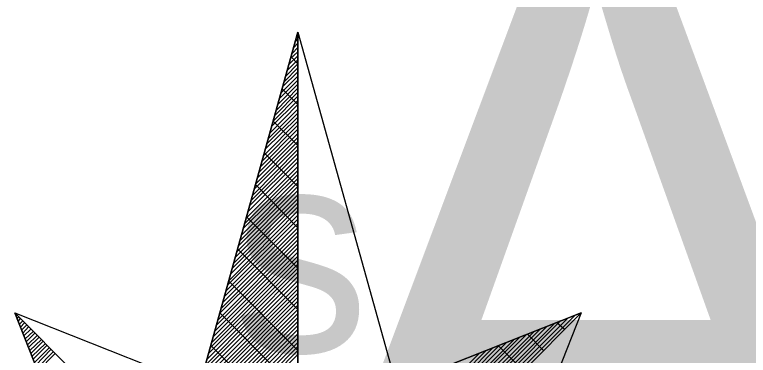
# Model space of a CAD drawing. Extents: x -729889 to -691139, y -995431 to -974354.
# Drawn here: x -725495.191 to -725492.987, y -978390.407 to -978389.383 of the extents above; entities that cross this region are included whole.
import ezdxf

# ---------------------------------------------------------------- set-up
doc = ezdxf.new("R2010")
doc.units = 0
doc.layers.add('Atributy', color=7, linetype='Continuous')
doc.layers.add('Světelný bod se zemním svítidlem', color=7, linetype='Continuous')

# ---------------------------------------------------------------- blocks, each defined once
blk = doc.blocks.new('Světlo')
at = {"layer": 'Světelný bod se zemním svítidlem'}
for p, q in [((-0.3687, 0.3687), (0, 1.6939)), ((0, 1.6939), (-0.3687, 0.3687)), ((-0.2957, 0.6313), (0, 1.6939)), ((-0.0035, 1.6817), (0, 1.6852)), ((0, 1.6939), (0.3687, 0.3687)), ((0, 0), (0, 1.6939)), ((0, 1.6939), (0.2957, 0.6313)), ((0, 1.6939), (0, -1.3043)), ((-0.0122, 1.647), (0, 1.6609)), ((-0.0087, 1.6643), (0, 1.673)), ((-0.0226, 1.6139), (0, 1.6348)), ((-0.0174, 1.6296), (0, 1.647)), ((-0.0313, 1.5791), (0, 1.6104)), ((-0.0278, 1.5965), (0, 1.6226)), ((0, 1.5983), (-0.0209, 1.6191)), ((-0.0417, 1.5443), (0, 1.5861)), ((-0.0365, 1.5617), (0, 1.5983)), ((-0.047, 1.5287), (0, 1.5739)), ((-0.0557, 1.4939), (0, 1.5496)), ((-0.0504, 1.5113), (0, 1.5617)), ((-0.0643, 1.4591), (0, 1.5252)), ((-0.0609, 1.4765), (0, 1.5374)), ((0, 1.4765), (-0.047, 1.5235)), ((-0.0748, 1.4261), (0, 1.5009)), ((-0.0696, 1.4435), (0, 1.513)), ((-0.0835, 1.3913), (0, 1.4765)), ((-0.08, 1.4087), (0, 1.4887)), ((-0.0887, 1.3739), (0, 1.4626)), ((-0.0991, 1.3409), (0, 1.4383)), ((-0.0939, 1.3583), (0, 1.4504)), ((-0.1078, 1.3061), (0, 1.4139)), ((-0.1026, 1.3235), (0, 1.4261)), ((0, 1.353), (-0.0748, 1.4261)), ((-0.1165, 1.273), (0, 1.3896)), ((-0.113, 1.2887), (0, 1.4017)), ((-0.1217, 1.2557), (0, 1.3774)), ((-0.1322, 1.2209), (0, 1.353)), ((-0.127, 1.2383), (0, 1.3652)), ((-0.1409, 1.1878), (0, 1.3287)), ((-0.1357, 1.2035), (0, 1.3409)), ((0, 1.2296), (-0.1009, 1.3304)), ((-0.1513, 1.153), (0, 1.3043)), ((-0.1461, 1.1704), (0, 1.3165)), ((-0.16, 1.1183), (0, 1.2783)), ((-0.1548, 1.1357), (0, 1.2904)), ((-0.1652, 1.1026), (0, 1.2661)), ((-0.1739, 1.0678), (0, 1.2417)), ((-0.1687, 1.0852), (0, 1.2539)), ((0, 1.1061), (-0.127, 1.2348)), ((-0.1843, 1.033), (0, 1.2174)), ((-0.1791, 1.0504), (0, 1.2296)), ((-0.193, 1), (0, 1.193)), ((-0.1878, 1.0174), (0, 1.2052)), ((-0.2035, 0.9652), (0, 1.1687)), ((-0.1983, 0.9826), (0, 1.1809)), ((-0.207, 0.9478), (0, 1.1565)), ((-0.2174, 0.9148), (0, 1.1322)), ((-0.2122, 0.9322), (0, 1.1443)), ((0, 0.9843), (-0.1548, 1.1391)), ((-0.2261, 0.88), (0, 1.1061)), ((-0.2226, 0.8974), (0, 1.1183)), ((-0.2365, 0.847), (0, 1.0817)), ((-0.2313, 0.8626), (0, 1.0939)), ((-0.2452, 0.8122), (0, 1.0574)), ((-0.24, 0.8296), (0, 1.0696)), ((-0.2504, 0.7948), (0, 1.0452)), ((0, 0.8609), (-0.1809, 1.0417)), ((0, 1.0522), (0, 1.0504)), ((-0.2591, 0.7617), (0, 1.0209)), ((-0.2557, 0.7774), (0, 1.033)), ((-0.2696, 0.727), (0, 0.9965)), ((-0.2643, 0.7443), (0, 1.0087)), ((-0.2783, 0.6922), (0, 0.9722)), ((-0.2748, 0.7096), (0, 0.9843)), ((-0.2835, 0.6765), (0, 0.96)), ((-0.2922, 0.6417), (0, 0.9339)), ((-0.2887, 0.6591), (0, 0.9461)), ((0, 0.7374), (-0.2087, 0.9461)), ((-0.3026, 0.607), (0, 0.9096)), ((-0.2974, 0.6243), (0, 0.9217)), ((-0.3113, 0.5739), (0, 0.8852)), ((-0.3078, 0.5913), (0, 0.8974)), ((-0.3217, 0.5391), (0, 0.8609)), ((-0.3165, 0.5565), (0, 0.873)), ((-0.3687, 0.3687), (-0.8504, 0.8504)), ((-0.8504, 0.8504), (-0.6209, 0.2696)), ((-0.6209, 0.2696), (-0.8504, 0.8504)), ((-0.8504, 0.8504), (-0.2957, 0.6313)), ((-0.3687, 0.3687), (-0.8504, 0.8504)), ((-0.847, 0.8435), (-0.8452, 0.8452)), ((-0.8435, 0.8348), (-0.8383, 0.8383)), ((-0.327, 0.5217), (0, 0.8487)), ((0, 0.6157), (-0.2348, 0.8504)), ((0.8504, 0.8504), (0.2957, 0.6313)), ((0.2957, 0.6313), (0.8504, 0.8504)), ((0.367, 0.3791), (0.8296, 0.8417)), ((0.3687, 0.3687), (0.8504, 0.8504)), ((0.8504, 0.8504), (0.3687, 0.3687)), ((0.8504, 0.8504), (0.6209, 0.2696)), ((-0.84, 0.8243), (-0.833, 0.833)), ((-0.8365, 0.8157), (-0.8261, 0.8261)), ((-0.833, 0.807), (-0.8209, 0.8209)), ((-0.3357, 0.4887), (0, 0.8243)), ((-0.3304, 0.5061), (0, 0.8365)), ((0.3583, 0.407), (0.7687, 0.8174)), ((0.3617, 0.3983), (0.7878, 0.8261)), ((0.3635, 0.3878), (0.8087, 0.833)), ((0.8, 0.8), (0.7774, 0.8209)), ((-0.8296, 0.7983), (-0.8139, 0.8139)), ((-0.8261, 0.7896), (-0.8087, 0.8087)), ((-0.8226, 0.7809), (-0.8017, 0.8017)), ((-0.8191, 0.7722), (-0.7948, 0.7948)), ((-0.3443, 0.4539), (0, 0.8)), ((-0.3409, 0.4713), (0, 0.8122)), ((0.3496, 0.4365), (0.7078, 0.793)), ((0.353, 0.4261), (0.727, 0.8017)), ((0.3548, 0.4174), (0.7478, 0.8104)), ((-0.8157, 0.7635), (-0.7896, 0.7896)), ((-0.8122, 0.7548), (-0.7826, 0.7826)), ((-0.8087, 0.7461), (-0.7774, 0.7774)), ((-0.3548, 0.4209), (0, 0.7739)), ((-0.3496, 0.4365), (0, 0.7878)), ((0.3443, 0.4557), (0.6661, 0.7774)), ((0.3478, 0.4452), (0.687, 0.7861)), ((0.7374, 0.7374), (0.6887, 0.7861)), ((-0.8052, 0.7374), (-0.7704, 0.7704)), ((-0.8017, 0.7287), (-0.7652, 0.7652)), ((-0.7983, 0.72), (-0.7583, 0.7583)), ((-0.7948, 0.7113), (-0.753, 0.753)), ((-0.3635, 0.3861), (0, 0.7496)), ((-0.36, 0.4035), (0, 0.7617)), ((0, 0.4922), (-0.2626, 0.753)), ((0.3374, 0.4852), (0.6052, 0.753)), ((0.3391, 0.4748), (0.6261, 0.7617)), ((0.3426, 0.4643), (0.647, 0.7687)), ((0.6765, 0.6765), (0.6017, 0.7513)), ((-0.7913, 0.7009), (-0.7461, 0.7461)), ((-0.7878, 0.6922), (-0.7409, 0.7409)), ((-0.7843, 0.6835), (-0.7339, 0.7339)), ((-0.7809, 0.6748), (-0.7287, 0.7287)), ((-0.3687, 0.3687), (0, 0.7374)), ((0.3287, 0.513), (0.5443, 0.7287)), ((0.3322, 0.5043), (0.5652, 0.7374)), ((0.3339, 0.4939), (0.5861, 0.7461)), ((-0.3635, 0.3635), (0, 0.7252))]:
    blk.add_line(p, q, dxfattribs=at)
blk.add_text('s', height=0.6087, dxfattribs=at).set_placement((-0.1939, 0.7324))

msp = doc.modelspace()

# ---------------------------------------------------------------- block references
at = {"layer": 'Světelný bod se zemním svítidlem', "xscale": 1.0005800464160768, "yscale": 1.0005800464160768}
msp.add_blockref('Světlo', (-725494.34, -978391.13), dxfattribs=at)

# ---------------------------------------------------------------- texts
at = {"layer": 'Atributy'}
msp.add_text('A-0204', height=2, dxfattribs=at).set_placement((-725494.34, -978391.0965))

doc.saveas('drawing.dxf')
